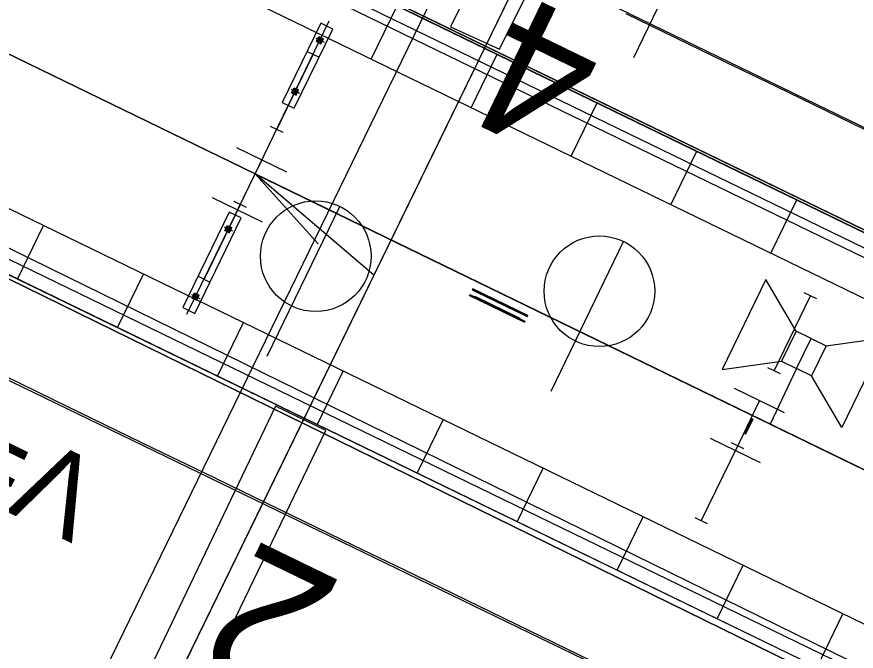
# Model space of a CAD drawing. Extents: x -762314 to -761449, y -993181 to -992589.
# Drawn here: x -761829.68 to -761814.57, y -992884.98 to -992873.56 of the extents above; entities that cross this region are included whole.
import ezdxf

# ---------------------------------------------------------------- set-up
doc = ezdxf.new("R2010")
doc.units = 0
for name, color, linetype in [('PS2030_novy_stav', 7, 'Continuous'), ('PS2031_novy_stav', 7, 'Continuous'), ('PS2031_novy_stav_panely', 7, 'Continuous'), ('PS2032_novy_stav', 7, 'Continuous'), ('SO 2240 orient syst', 7, 'Continuous'), ('SO 30-62', 7, 'Continuous'), ('SO1010_osy_směrová a výšková úprava', 7, 'Continuous'), ('SO1010_popis_základní', 7, 'Continuous'), ('SO2020-2023_Objekt', 7, 'Continuous'), ('SO_10_21_demolice', 7, 'Continuous'), ('SO_10_21_kresba', 7, 'Continuous'), ('SO_10_21_vyplnění', 7, 'Continuous'), ('Telematika', 7, 'Continuous'), ('Vrstva 1', 7, 'Continuous'), ('Vrstva 11', 7, 'Continuous'), ('Vrstva 14', 7, 'Continuous'), ('Vrstva 23', 7, 'Continuous'), ('Vrstva 4', 7, 'Continuous'), ('Vrstva 43', 7, 'Continuous')]:
    doc.layers.add(name, color=color, linetype=linetype)

msp = doc.modelspace()

# ---------------------------------------------------------------- linework, layer by layer
at = {"layer": 'PS2030_novy_stav'}
for p, q in [((-761823.256, -992878.215), (-761825.393, -992876.391)), ((-761815.652, -992879.221), (-761815.914, -992879.761)), ((-761815.112, -992879.483), (-761815.374, -992880.023)), ((-761815.644, -992879.892), (-761816.121, -992880.894))]:
    msp.add_line(p, q, dxfattribs=at)
for points in [[(-761788.68, -992894.219), (-761825.393, -992876.391), (-761923.965, -992828.488), (-761923.52, -992827.587)], [(-761814.61, -992857.632), (-761817.319, -992864.06), (-761817.564, -992866.536), (-761823.256, -992878.215), (-761829.452, -992890.928), (-761829.765, -992891.571), (-761838.528, -992909.267), (-761840.512, -992908.111), (-761763.537, -992945.49), (-761763.325, -992945.052)]]:
    msp.add_lwpolyline(points, dxfattribs=at)
for points in [[(-761815.382, -992879.352), (-761815.652, -992879.221), (-761816.2, -992878.289), (-761816.986, -992879.908), (-761815.914, -992879.761), (-761815.644, -992879.892)], [(-761815.382, -992879.352), (-761815.112, -992879.483), (-761814.041, -992879.337), (-761814.827, -992880.956), (-761815.374, -992880.023), (-761815.644, -992879.892)]]:
    msp.add_lwpolyline(points, close=True, dxfattribs=at)
at = {"layer": 'PS2031_novy_stav'}
for p, q in [((-761825.752, -992877.13), (-761824.795, -992875.157)), ((-761825.393, -992876.391), (-761771.19, -992902.713)), ((-761824.259, -992877.649), (-761825.393, -992876.391))]:
    msp.add_line(p, q, dxfattribs=at)
msp.add_lwpolyline([(-761814.705, -992857.821), (-761817.319, -992864.06), (-761817.564, -992866.536), (-761829.765, -992891.571), (-761838.528, -992909.267), (-761840.512, -992908.111)], dxfattribs=at)
at = {"layer": 'PS2031_novy_stav_panely'}
for p, q in [((-761824.827, -992875.224), (-761824.056, -992873.634)), ((-761824.143, -992874.022), (-761824.292, -992873.95)), ((-761824.288, -992874.009), (-761824.243, -992873.916)), ((-761824.288, -992874.009), (-761824.207, -992874.048)), ((-761824.274, -992874), (-761824.27, -992873.991)), ((-761824.266, -992874.003), (-761824.262, -992873.995)), ((-761824.246, -992873.956), (-761824.258, -992873.982)), ((-761824.242, -992873.987), (-761824.257, -992873.98)), ((-761824.243, -992873.958), (-761824.255, -992873.983)), ((-761824.255, -992873.99), (-761824.212, -992874.011)), ((-761824.254, -992873.987), (-761824.21, -992874.008)), ((-761824.253, -992873.991), (-761824.246, -992873.976)), ((-761824.232, -992873.965), (-761824.247, -992873.958)), ((-761824.241, -992873.932), (-761824.246, -992873.941)), ((-761824.243, -992873.916), (-761824.162, -992873.956)), ((-761824.243, -992873.969), (-761824.236, -992873.954)), ((-761824.239, -992873.956), (-761824.196, -992873.977)), ((-761824.234, -992873.936), (-761824.238, -992873.945)), ((-761824.238, -992873.954), (-761824.194, -992873.975)), ((-761824.203, -992874.006), (-761824.217, -992873.999)), ((-761824.216, -992874.028), (-761824.211, -992874.019)), ((-761824.214, -992874.01), (-761824.207, -992873.995)), ((-761824.208, -992874.032), (-761824.204, -992874.023)), ((-761824.207, -992874.048), (-761824.162, -992873.956)), ((-761824.192, -992873.985), (-761824.207, -992873.977)), ((-761824.194, -992873.98), (-761824.206, -992874.006)), ((-761824.204, -992873.982), (-761824.195, -992873.98)), ((-761824.192, -992873.983), (-761824.204, -992874.008)), ((-761824.203, -992873.989), (-761824.196, -992873.973)), ((-761824.183, -992873.961), (-761824.187, -992873.97)), ((-761824.175, -992873.964), (-761824.18, -992873.973)), ((-761824.59, -992874.944), (-761824.739, -992874.872)), ((-761824.735, -992874.931), (-761824.69, -992874.838)), ((-761824.735, -992874.931), (-761824.654, -992874.97)), ((-761824.722, -992874.922), (-761824.717, -992874.913)), ((-761824.714, -992874.926), (-761824.71, -992874.917)), ((-761824.693, -992874.879), (-761824.705, -992874.904)), ((-761824.693, -992874.879), (-761824.705, -992874.904)), ((-761824.69, -992874.909), (-761824.704, -992874.902)), ((-761824.702, -992874.903), (-761824.703, -992874.905)), ((-761824.691, -992874.882), (-761824.702, -992874.903)), ((-761824.702, -992874.912), (-761824.659, -992874.933)), ((-761824.702, -992874.912), (-761824.659, -992874.933)), ((-761824.701, -992874.913), (-761824.694, -992874.898)), ((-761824.699, -992874.91), (-761824.701, -992874.909)), ((-761824.699, -992874.91), (-761824.66, -992874.929)), ((-761824.679, -992874.887), (-761824.694, -992874.88)), ((-761824.689, -992874.855), (-761824.693, -992874.864)), ((-761824.691, -992874.882), (-761824.69, -992874.88)), ((-761824.69, -992874.838), (-761824.609, -992874.878)), ((-761824.69, -992874.891), (-761824.683, -992874.877)), ((-761824.681, -992874.858), (-761824.686, -992874.867)), ((-761824.684, -992874.879), (-761824.686, -992874.879)), ((-761824.685, -992874.876), (-761824.642, -992874.897)), ((-761824.685, -992874.876), (-761824.642, -992874.897)), ((-761824.684, -992874.879), (-761824.645, -992874.899)), ((-761824.65, -992874.928), (-761824.665, -992874.921)), ((-761824.663, -992874.95), (-761824.659, -992874.941)), ((-761824.661, -992874.932), (-761824.654, -992874.917)), ((-761824.66, -992874.929), (-761824.658, -992874.93)), ((-761824.639, -992874.907), (-761824.655, -992874.899)), ((-761824.655, -992874.954), (-761824.651, -992874.945)), ((-761824.654, -992874.97), (-761824.609, -992874.878)), ((-761824.653, -992874.927), (-761824.654, -992874.929)), ((-761824.643, -992874.905), (-761824.653, -992874.927)), ((-761824.651, -992874.911), (-761824.643, -992874.895)), ((-761824.639, -992874.905), (-761824.651, -992874.93)), ((-761824.639, -992874.905), (-761824.651, -992874.93)), ((-761824.647, -992874.903), (-761824.642, -992874.902)), ((-761824.645, -992874.899), (-761824.643, -992874.899)), ((-761824.643, -992874.905), (-761824.642, -992874.903)), ((-761824.63, -992874.883), (-761824.635, -992874.892)), ((-761824.623, -992874.887), (-761824.627, -992874.896)), ((-761826.619, -992878.917), (-761825.705, -992877.034)), ((-761825.793, -992877.422), (-761825.941, -992877.35)), ((-761825.937, -992877.409), (-761825.893, -992877.317)), ((-761825.895, -992877.357), (-761825.908, -992877.382)), ((-761825.892, -992877.387), (-761825.907, -992877.38)), ((-761825.893, -992877.358), (-761825.905, -992877.384)), ((-761825.903, -992877.391), (-761825.896, -992877.377)), ((-761825.882, -992877.366), (-761825.896, -992877.359)), ((-761825.891, -992877.333), (-761825.895, -992877.342)), ((-761825.893, -992877.317), (-761825.812, -992877.356)), ((-761825.893, -992877.37), (-761825.885, -992877.355)), ((-761825.889, -992877.357), (-761825.845, -992877.378)), ((-761825.884, -992877.337), (-761825.888, -992877.346)), ((-761825.887, -992877.354), (-761825.844, -992877.375)), ((-761825.842, -992877.385), (-761825.857, -992877.378)), ((-761825.856, -992877.449), (-761825.812, -992877.356)), ((-761825.844, -992877.381), (-761825.856, -992877.407)), ((-761825.854, -992877.383), (-761825.845, -992877.38)), ((-761825.841, -992877.383), (-761825.854, -992877.408)), ((-761825.853, -992877.389), (-761825.846, -992877.374)), ((-761825.833, -992877.361), (-761825.837, -992877.37)), ((-761825.825, -992877.365), (-761825.829, -992877.374)), ((-761825.937, -992877.409), (-761825.856, -992877.449)), ((-761825.924, -992877.4), (-761825.919, -992877.391)), ((-761825.916, -992877.404), (-761825.912, -992877.395)), ((-761825.905, -992877.39), (-761825.862, -992877.411)), ((-761825.903, -992877.388), (-761825.86, -992877.409)), ((-761825.853, -992877.407), (-761825.867, -992877.4)), ((-761825.865, -992877.429), (-761825.861, -992877.42)), ((-761825.863, -992877.41), (-761825.856, -992877.396)), ((-761825.858, -992877.433), (-761825.853, -992877.424)), ((-761826.382, -992878.637), (-761826.531, -992878.565)), ((-761826.527, -992878.624), (-761826.482, -992878.531)), ((-761826.485, -992878.572), (-761826.497, -992878.597)), ((-761826.485, -992878.572), (-761826.497, -992878.597)), ((-761826.483, -992878.575), (-761826.493, -992878.596)), ((-761826.492, -992878.606), (-761826.485, -992878.591)), ((-761826.471, -992878.58), (-761826.486, -992878.573)), ((-761826.48, -992878.548), (-761826.485, -992878.557)), ((-761826.483, -992878.575), (-761826.482, -992878.573)), ((-761826.482, -992878.531), (-761826.401, -992878.571)), ((-761826.482, -992878.584), (-761826.475, -992878.57)), ((-761826.476, -992878.572), (-761826.478, -992878.572)), ((-761826.473, -992878.551), (-761826.477, -992878.56)), ((-761826.477, -992878.569), (-761826.434, -992878.59)), ((-761826.477, -992878.569), (-761826.434, -992878.59)), ((-761826.476, -992878.572), (-761826.437, -992878.592)), ((-761826.446, -992878.663), (-761826.401, -992878.571)), ((-761826.431, -992878.6), (-761826.446, -992878.592)), ((-761826.443, -992878.604), (-761826.435, -992878.588)), ((-761826.437, -992878.592), (-761826.435, -992878.592)), ((-761826.422, -992878.576), (-761826.426, -992878.585)), ((-761826.414, -992878.58), (-761826.419, -992878.589)), ((-761826.527, -992878.624), (-761826.446, -992878.663)), ((-761826.513, -992878.615), (-761826.509, -992878.606)), ((-761826.506, -992878.619), (-761826.501, -992878.61)), ((-761826.482, -992878.602), (-761826.496, -992878.595)), ((-761826.493, -992878.596), (-761826.494, -992878.598)), ((-761826.494, -992878.605), (-761826.451, -992878.626)), ((-761826.494, -992878.605), (-761826.451, -992878.626)), ((-761826.491, -992878.603), (-761826.493, -992878.602)), ((-761826.491, -992878.603), (-761826.451, -992878.622)), ((-761826.442, -992878.621), (-761826.456, -992878.614)), ((-761826.455, -992878.643), (-761826.45, -992878.634)), ((-761826.453, -992878.625), (-761826.446, -992878.611)), ((-761826.451, -992878.622), (-761826.45, -992878.623)), ((-761826.447, -992878.647), (-761826.443, -992878.638)), ((-761826.445, -992878.62), (-761826.446, -992878.622)), ((-761826.434, -992878.598), (-761826.445, -992878.62)), ((-761826.431, -992878.598), (-761826.443, -992878.623)), ((-761826.431, -992878.598), (-761826.443, -992878.623)), ((-761826.439, -992878.596), (-761826.434, -992878.595)), ((-761826.434, -992878.598), (-761826.433, -992878.596))]:
    msp.add_line(p, q, dxfattribs=at)
for points in [[(-761824.687, -992875.209), (-761823.994, -992873.782), (-761824.21, -992873.677), (-761824.903, -992875.104)], [(-761826.478, -992878.902), (-761825.644, -992877.183), (-761825.86, -992877.078), (-761826.694, -992878.797)]]:
    msp.add_lwpolyline(points, close=True, dxfattribs=at)
for centre in [(-761824.25, -992873.983), (-761824.239, -992873.962), (-761824.21, -992874.003), (-761824.2, -992873.981), (-761825.899, -992877.384), (-761825.889, -992877.362), (-761825.849, -992877.382), (-761825.86, -992877.403)]:
    msp.add_circle(centre, 0.005, dxfattribs=at)
for centre, radius, start, end in [((-761824.27, -992874.002), 0.0042, 154.1147, 334.1147), ((-761824.266, -992873.993), 0.0042, 334.1147, 154.1147), ((-761824.252, -992873.984), 0.006, 154.1147, 244.1147), ((-761824.252, -992873.984), 0.003, 154.1147, 244.1147), ((-761824.242, -992873.943), 0.0042, 154.1147, 334.1147), ((-761824.24, -992873.959), 0.006, 64.1147, 154.1147), ((-761824.24, -992873.959), 0.003, 64.1147, 154.1147), ((-761824.238, -992873.934), 0.0042, 334.1147, 154.1147), ((-761824.212, -992874.03), 0.0042, 154.1147, 334.1147), ((-761824.209, -992874.005), 0.006, 244.1147, 334.1147), ((-761824.207, -992874.021), 0.0042, 334.1147, 154.1147), ((-761824.209, -992874.005), 0.003, 244.1147, 334.1147), ((-761824.197, -992873.98), 0.003, 334.1147, 64.1147), ((-761824.197, -992873.98), 0.006, 334.1147, 64.1147), ((-761824.183, -992873.972), 0.0042, 154.1147, 334.1147), ((-761824.179, -992873.963), 0.0042, 334.1147, 154.1147), ((-761824.718, -992874.924), 0.0042, 154.1147, 334.1147), ((-761824.713, -992874.915), 0.0042, 334.1147, 154.1147), ((-761824.7, -992874.906), 0.006, 154.1147, 244.1147), ((-761824.7, -992874.906), 0.006, 154.1147, 244.1147), ((-761824.7, -992874.906), 0.003, 154.1147, 244.1147), ((-761824.697, -992874.905), 0.005, 154.113, 244.1173), ((-761824.689, -992874.865), 0.0042, 154.1147, 334.1147), ((-761824.688, -992874.881), 0.006, 64.1147, 154.1147), ((-761824.688, -992874.881), 0.006, 64.1147, 154.1147), ((-761824.687, -992874.884), 0.005, 64.1147, 154.1163), ((-761824.688, -992874.881), 0.003, 64.1147, 154.1147), ((-761824.685, -992874.856), 0.0042, 334.1147, 154.1147), ((-761824.659, -992874.952), 0.0042, 154.1147, 334.1147), ((-761824.658, -992874.925), 0.005, 244.1121, 334.1147), ((-761824.657, -992874.927), 0.006, 244.1147, 334.1147), ((-761824.657, -992874.927), 0.006, 244.1147, 334.1147), ((-761824.655, -992874.943), 0.0042, 334.1147, 154.1147), ((-761824.657, -992874.927), 0.003, 244.1147, 334.1147), ((-761824.647, -992874.903), 0.005, 334.1147, 64.1147), ((-761824.644, -992874.902), 0.003, 334.1147, 64.1147), ((-761824.644, -992874.902), 0.006, 334.1147, 64.1147), ((-761824.644, -992874.902), 0.006, 334.1147, 64.1147), ((-761824.631, -992874.894), 0.0042, 154.1147, 334.1147), ((-761824.627, -992874.885), 0.0042, 334.1147, 154.1147), ((-761825.902, -992877.385), 0.006, 154.1147, 244.1147), ((-761825.902, -992877.385), 0.003, 154.1147, 244.1147), ((-761825.892, -992877.344), 0.0042, 154.1147, 334.1147), ((-761825.89, -992877.36), 0.006, 64.1147, 154.1147), ((-761825.89, -992877.36), 0.003, 64.1147, 154.1147), ((-761825.887, -992877.335), 0.0042, 334.1147, 154.1147), ((-761825.847, -992877.381), 0.003, 334.1147, 64.1147), ((-761825.847, -992877.381), 0.006, 334.1147, 64.1147), ((-761825.833, -992877.372), 0.0042, 154.1147, 334.1147), ((-761825.829, -992877.363), 0.0042, 334.1147, 154.1147), ((-761825.92, -992877.402), 0.0042, 154.1147, 334.1147), ((-761825.916, -992877.393), 0.0042, 334.1147, 154.1147), ((-761825.862, -992877.431), 0.0042, 154.1147, 334.1147), ((-761825.859, -992877.406), 0.006, 244.1147, 334.1147), ((-761825.857, -992877.422), 0.0042, 334.1147, 154.1147), ((-761825.859, -992877.406), 0.003, 244.1147, 334.1147), ((-761826.481, -992878.558), 0.0042, 154.1147, 334.1147), ((-761826.479, -992878.574), 0.006, 64.1147, 154.1147), ((-761826.479, -992878.574), 0.006, 64.1147, 154.1147), ((-761826.478, -992878.577), 0.005, 64.1147, 154.1163), ((-761826.479, -992878.574), 0.003, 64.1147, 154.1147), ((-761826.477, -992878.549), 0.0042, 334.1147, 154.1147), ((-761826.439, -992878.596), 0.005, 334.1147, 64.1147), ((-761826.436, -992878.595), 0.003, 334.1147, 64.1147), ((-761826.436, -992878.595), 0.006, 334.1147, 64.1147), ((-761826.436, -992878.595), 0.006, 334.1147, 64.1147), ((-761826.423, -992878.587), 0.0042, 154.1147, 334.1147), ((-761826.418, -992878.578), 0.0042, 334.1147, 154.1147), ((-761826.509, -992878.617), 0.0042, 154.1147, 334.1147), ((-761826.505, -992878.608), 0.0042, 334.1147, 154.1147), ((-761826.492, -992878.599), 0.006, 154.1147, 244.1147), ((-761826.492, -992878.599), 0.006, 154.1147, 244.1147), ((-761826.492, -992878.599), 0.003, 154.1147, 244.1147), ((-761826.489, -992878.598), 0.005, 154.113, 244.1173), ((-761826.451, -992878.645), 0.0042, 154.1147, 334.1147), ((-761826.449, -992878.618), 0.005, 244.1121, 334.1147), ((-761826.448, -992878.62), 0.006, 244.1147, 334.1147), ((-761826.448, -992878.62), 0.006, 244.1147, 334.1147), ((-761826.448, -992878.62), 0.003, 244.1147, 334.1147), ((-761826.447, -992878.636), 0.0042, 334.1147, 154.1147)]:
    msp.add_arc(centre, radius, start, end, dxfattribs=at)
at = {"layer": 'PS2032_novy_stav'}
for points in [[(-761825.387, -992876.394), (-761936.185, -992822.549), (-761937.159, -992824.584)], [(-761814.705, -992857.821), (-761817.319, -992864.06), (-761817.564, -992866.536), (-761829.663, -992891.365), (-761829.663, -992891.365), (-761838.528, -992909.267), (-761840.512, -992908.111), (-761951.815, -992854.492), (-761953.083, -992857.129)], [(-761823.256, -992878.215), (-761825.387, -992876.394), (-761771.204, -992902.706), (-761745.091, -992915.042), (-761746.195, -992917.29)]]:
    msp.add_lwpolyline(points, dxfattribs=at)
at = {"layer": 'SO 2240 orient syst'}
for p, q in [((-761821.532, -992878.577), (-761820.543, -992879.057)), ((-761821.474, -992878.456), (-761820.484, -992878.936)), ((-761816.562, -992881.072), (-761816.431, -992880.802))]:
    msp.add_line(p, q, dxfattribs=at)
for points in [[(-761821.532, -992878.577), (-761821.524, -992878.559), (-761820.534, -992879.039), (-761820.543, -992879.057)], [(-761821.474, -992878.456), (-761821.483, -992878.474), (-761820.493, -992878.954), (-761820.484, -992878.936)], [(-761821.393, -992878.518), (-761820.583, -992878.911), (-761820.585, -992878.915), (-761821.395, -992878.522)], [(-761821.434, -992878.602), (-761820.624, -992878.995), (-761820.622, -992878.991), (-761821.432, -992878.598)], [(-761816.562, -992881.072), (-761816.58, -992881.063), (-761816.449, -992880.793), (-761816.431, -992880.802)], [(-761816.558, -992881.018), (-761816.47, -992880.838), (-761816.475, -992880.836), (-761816.562, -992881.016)]]:
    msp.add_lwpolyline(points, close=True, dxfattribs=at)
at = {"layer": 'SO 30-62'}
for p, q in [((-761824.235, -992874.294), (-761824.46, -992874.185)), ((-761825.002, -992875.589), (-761824.347, -992874.239)), ((-761824.89, -992875.643), (-761825.115, -992875.534)), ((-761825.545, -992876.993), (-761825.77, -992876.884)), ((-761826.312, -992878.288), (-761825.657, -992876.938)), ((-761826.2, -992878.342), (-761826.425, -992878.233)), ((-761816.049, -992879.935), (-761815.394, -992878.585)), ((-761815.281, -992878.64), (-761815.506, -992878.531)), ((-761815.936, -992879.989), (-761816.161, -992879.88)), ((-761817.359, -992882.634), (-761816.704, -992881.284)), ((-761816.591, -992881.339), (-761816.816, -992881.23)), ((-761817.246, -992882.688), (-761817.471, -992882.579))]:
    msp.add_line(p, q, dxfattribs=at)
at = {"layer": 'SO1010_osy_směrová a výšková úprava'}
for points in [[(-761805.216, -992880.059), (-761806.116, -992879.623), (-761807.015, -992879.186), (-761807.915, -992878.749), (-761808.815, -992878.313), (-761809.714, -992877.876), (-761810.614, -992877.439), (-761811.514, -992877.003), (-761812.413, -992876.566), (-761813.313, -992876.129), (-761814.212, -992875.693), (-761815.112, -992875.256), (-761816.012, -992874.819), (-761816.911, -992874.383), (-761817.811, -992873.946), (-761818.711, -992873.509)], [(-761813.713, -992887.885), (-761814.613, -992887.448), (-761815.512, -992887.011), (-761816.412, -992886.575), (-761817.311, -992886.138), (-761818.211, -992885.701), (-761819.111, -992885.265), (-761820.01, -992884.828), (-761820.91, -992884.391), (-761821.81, -992883.955), (-761822.709, -992883.518), (-761823.609, -992883.081), (-761824.508, -992882.645), (-761825.408, -992882.208), (-761826.308, -992881.771), (-761827.207, -992881.335), (-761828.107, -992880.898), (-761829.007, -992880.461), (-761829.906, -992880.025)]]:
    msp.add_lwpolyline(points, dxfattribs=at)
at = {"layer": 'SO2020-2023_Objekt'}
msp.add_lwpolyline([(-761743.43, -992912.35), (-761746.277, -992918.272), (-761776.646, -992903.812), (-761838.702, -992873.379), (-761882.011, -992852.368), (-761937.865, -992825.266), (-761935.026, -992819.377), (-761879.223, -992846.39), (-761832.714, -992869.018), (-761767.41, -992900.707), (-761743.43, -992912.35)], dxfattribs=at)
at = {"layer": 'SO_10_21_demolice'}
for points in [[(-761767.805, -992900.001), (-761837.88, -992866.029)], [(-761767.803, -992900.005), (-761837.858, -992866.034)], [(-761776.912, -992904.224), (-761838.607, -992873.984)], [(-761776.906, -992904.228), (-761838.598, -992873.984)]]:
    msp.add_lwpolyline(points, dxfattribs=at)
at = {"layer": 'SO_10_21_kresba'}
for p, q in [((-761740.18, -992913.762), (-761938.097, -992817.695)), ((-761798.616, -992892.167), (-761940.756, -992823.174)), ((-761743.197, -992919.978), (-761941.114, -992823.911)), ((-761743.306, -992920.203), (-761941.223, -992824.136)), ((-761823.303, -992874.326), (-761822.836, -992873.363)), ((-761821.504, -992875.199), (-761821.037, -992874.237)), ((-761819.705, -992876.073), (-761819.237, -992875.11)), ((-761817.905, -992876.946), (-761817.438, -992875.983)), ((-761816.106, -992877.819), (-761815.639, -992876.857)), ((-761829.67, -992878.283), (-761829.203, -992877.32)), ((-761827.871, -992879.156), (-761827.404, -992878.194)), ((-761826.072, -992880.03), (-761825.604, -992879.067)), ((-761824.272, -992880.903), (-761823.805, -992879.94)), ((-761822.473, -992881.776), (-761822.006, -992880.814)), ((-761820.674, -992882.65), (-761820.207, -992881.687)), ((-761818.875, -992883.523), (-761818.407, -992882.56)), ((-761817.075, -992884.396), (-761816.608, -992883.434)), ((-761815.276, -992885.27), (-761814.809, -992884.307))]:
    msp.add_line(p, q, dxfattribs=at)
for points in [[(-761740.07, -992913.537), (-761937.988, -992817.47)], [(-761801.712, -992884.806), (-761938.455, -992818.433)]]:
    msp.add_lwpolyline(points, dxfattribs=at)
at = {"layer": 'SO_10_21_vyplnění'}
msp.add_lwpolyline([(-761742.937, -992920.382), (-761941.592, -992823.957), (-761938.357, -992817.291), (-761739.702, -992913.716)], close=True, dxfattribs=at)
at = {"layer": 'Telematika'}
msp.add_lwpolyline([(-761976.545, -992782.078), (-761890.226, -992825.652), (-761888.231, -992825.352), (-761883.969, -992827.812), (-761844.818, -992846.321), (-761845.32, -992850.323), (-761840.54, -992853.072), (-761839.382, -992853.011), (-761817.991, -992864.566), (-761834.173, -992897.816), (-761785.654, -992921.546), (-761740.57, -992943.29), (-761684.705, -992970.233), (-761652.135, -992985.157), (-761657.047, -992998.928), (-761652.449, -993000.568), (-761651.163, -993000.526), (-761623.679, -993007.645)], dxfattribs=at)
at = {"layer": 'Vrstva 1'}
for points in [[(-761668.951, -992946.159), (-761679.803, -992940.862), (-761727.933, -992917.503), (-761770.516, -992896.836), (-761836.711, -992864.753), (-761878.426, -992844.498), (-761936.73, -992816.148), (-761988.406, -992791.148)], [(-761777.486, -992905.481), (-761839.473, -992875.434), (-761882.988, -992854.313), (-761941.386, -992825.899), (-761996.934, -992799.015)]]:
    msp.add_lwpolyline(points, dxfattribs=at)
at = {"layer": 'Vrstva 11'}
for p, q in [((-761824.821, -992876.359), (-761825.721, -992875.923)), ((-761825.707, -992877.041), (-761825.271, -992876.141)), ((-761825.257, -992877.259), (-761826.157, -992876.823)), ((-761815.86, -992880.69), (-761816.76, -992880.254)), ((-761816.746, -992881.372), (-761816.31, -992880.472)), ((-761816.296, -992881.59), (-761817.196, -992881.154))]:
    msp.add_line(p, q, dxfattribs=at)
at = {"layer": 'Vrstva 14'}
for points in [[(-761767.805, -992900.001), (-761837.88, -992866.029)], [(-761767.803, -992900.005), (-761837.858, -992866.034)], [(-761776.912, -992904.224), (-761838.607, -992873.984)], [(-761776.906, -992904.228), (-761838.598, -992873.984)]]:
    msp.add_lwpolyline(points, dxfattribs=at)
at = {"layer": 'Vrstva 23'}
msp.add_lwpolyline([(-761743.43, -992912.35), (-761746.277, -992918.272), (-761776.646, -992903.812), (-761838.702, -992873.379), (-761882.011, -992852.368), (-761937.865, -992825.266), (-761935.026, -992819.377), (-761879.223, -992846.39), (-761832.714, -992869.018), (-761767.41, -992900.707), (-761743.43, -992912.35)], dxfattribs=at)
at = {"layer": 'Vrstva 4'}
for points in [[(-761818.352, -992866.566), (-761821.874, -992873.74), (-761820.991, -992874.142), (-761817.455, -992867.052), (-761818.352, -992866.566)], [(-761824.12, -992881.007), (-761825.025, -992880.568), (-761828.491, -992887.815), (-761827.608, -992888.236), (-761824.12, -992881.007)]]:
    msp.add_lwpolyline(points, dxfattribs=at)
at = {"layer": 'Vrstva 43'}
for p, q in [((-761818.574, -992874.294), (-761817.268, -992871.598)), ((-761825.173, -992879.671), (-761823.867, -992876.975)), ((-761820.065, -992880.302), (-761818.759, -992877.606))]:
    msp.add_line(p, q, dxfattribs=at)
for centre in [(-761824.301, -992877.871), (-761819.193, -992878.502)]:
    msp.add_circle(centre, 0.996, dxfattribs=at)

# ---------------------------------------------------------------- texts
at = {"layer": 'SO1010_popis_základní'}
for s, height, p in [('V=160km/h, už.dl.562m', 1.5, (-761828.027, -992881.695)), ('4', 2.5, (-761818.936, -992873.92)), ('2', 2.5, (-761823.766, -992883.763))]:
    msp.add_text(s, height=height, rotation=154.1151, dxfattribs=at).set_placement(p)

doc.saveas('drawing.dxf')
